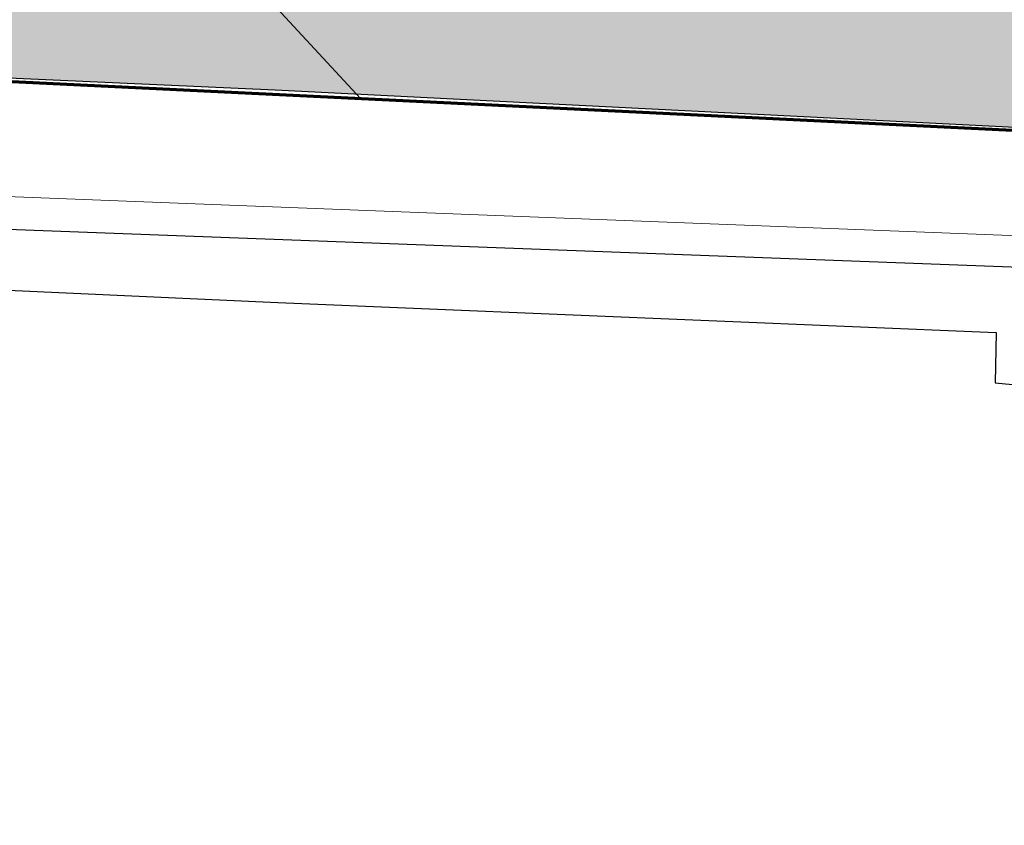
# Model space of a CAD drawing. Header units: metres. Extents: x 32338650 to 32340431, y 5701793 to 5703325.
# Tile 936 of 1056: x 32339353 to 32339363, y 5702503 to 5702510. Entities that reach past the tile are written whole.
import ezdxf

# ---------------------------------------------------------------- set-up
doc = ezdxf.new("R2010")
doc.units = ezdxf.units.M
doc.header["$LTSCALE"] = 0.1
for name, color, linetype, lineweight, true_color in [('LPB-BE-Flurstück_Grenze', 7, 'Continuous', 70, 0x004c99), ('LPB-BE-Leitung_Strom', 3, 'Continuous', 30, 0x00ff00), ('LPB-BE-Leitung_VodavoneWest_linie_FS', 7, 'Continuous', 50, 0xedede2), ('LPB-BE-Zaun', 7, 'Continuous', 70, 0x004c99), ('LPB-SON-Bauabschnittsgrenzen', 7, 'Continuous', 70, 0x004c99), ('LPB-VEG-Wiese', 7, 'Continuous', 70, 0x004c99)]:
    doc.layers.add(name, color=color, linetype=linetype, lineweight=lineweight, true_color=true_color)

msp = doc.modelspace()

# ---------------------------------------------------------------- hatches: boundary and pattern name
at = {"layer": 'LPB-VEG-Wiese', "linetype": 'Continuous', "lineweight": 0, "true_color": 0xd9e0a3, "transparency": 33554687}
h = msp.add_hatch(color=61, dxfattribs=at)
edge = h.paths.add_edge_path()
edge.add_line((32339347.68549, 5702545.16453), (32339351.04997, 5702546.06742))
edge.add_line((32339351.04997, 5702546.06742), (32339350.63527, 5702547.61274))
edge.add_arc((32339367.52068, 5702476.40691), 73.18051, 75.1375671, 103.3404264, ccw=False)
edge.add_line((32339386.29141, 5702547.13913), (32339386.28966, 5702547.13477))
edge.add_arc((32339366.72425, 5702473.19013), 76.48932, 74.8612654, 75.1794372, ccw=False)
edge.add_arc((32339366.7244, 5702473.19071), 76.48871, 74.4735029, 74.861266, ccw=False)
edge.add_line((32339387.19921, 5702546.8881), (32339387.31867, 5702546.85726))
edge.add_line((32339387.31867, 5702546.85726), (32339387.37043, 5702546.84393))
edge.add_arc((32339394.0453, 5702544.45069), 7.09095, 160.27493, 162.593548)
edge.add_line((32339387.27907, 5702546.57193), (32339386.1439, 5702543.19216))
edge.add_arc((32339399.41532, 5702538.73466), 14, 161.434238, 177.366813)
edge.add_line((32339385.43011, 5702539.37784), (32339384.0743, 5702509.8976))
edge.add_line((32339384.0743, 5702509.8976), (32339379.52532, 5702510.11816))
edge.add_line((32339379.52532, 5702510.11816), (32339379.495, 5702508.493))
edge.add_line((32339379.495, 5702508.493), (32339355.715, 5702509.691))
edge.add_line((32339355.715, 5702509.691), (32339342.68387, 5702510.2765))
edge.add_arc((32339342.14525, 5702498.28859), 12, 87.427401, 99.510562)
edge.add_line((32339340.16249, 5702510.12365), (32339328.24162, 5702508.12652))
edge.add_arc((32339326.25887, 5702519.96158), 12, 268.080758, 279.510562, ccw=False)
edge.add_line((32339325.85698, 5702507.96832), (32339317.09305, 5702508.26199))
edge.add_line((32339317.09305, 5702508.26199), (32339317.185, 5702510.302))
edge.add_line((32339317.185, 5702510.302), (32339312.28605, 5702510.52521))
edge.add_line((32339312.28605, 5702510.52521), (32339310.26005, 5702510.61742))
edge.add_line((32339310.26005, 5702510.61742), (32339310.3741, 5702513.11991))
edge.add_line((32339310.3741, 5702513.11991), (32339304.45285, 5702513.38482))
edge.add_arc((32339311.41079, 5702511.03802), 7.34306, 151.974889, 161.361629, ccw=False)
edge.add_arc((32339540.29265, 5702379.3616), 271.39521, 147.437765, 150.1390944, ccw=False)
edge.add_arc((32339335.30289, 5702511.00984), 27.78027, 147.28911, 148.727864, ccw=False)
edge.add_line((32339311.92835, 5702526.0223), (32339312.01899, 5702526.16343))
edge.add_arc((32339536.65949, 5702381.66036), 267.1039, 145.6021185, 147.2482964, ccw=False)
edge.add_line((32339316.26288, 5702532.5571), (32339316.27064, 5702532.55918))
edge.add_arc((32339540.28175, 5702379.36906), 271.382, 145.5440201, 145.6337063, ccw=False)
edge.add_arc((32339540.29188, 5702379.36213), 271.39427, 145.3382975, 145.5440224, ccw=False)
edge.add_arc((32339540.29493, 5702379.36002), 271.39798, 145.2763114, 145.3382982, ccw=False)
edge.add_arc((32339540.29315, 5702379.36125), 271.39582, 144.8779462, 145.2763101, ccw=False)
edge.add_arc((32339540.30962, 5702379.34965), 271.41597, 144.832017, 144.8779433, ccw=False)
edge.add_arc((32339540.29336, 5702379.3611), 271.39607, 144.6291462, 144.8320157, ccw=False)
edge.add_arc((32339540.64376, 5702379.1123), 271.82582, 144.6170199, 144.629138, ccw=False)
edge.add_arc((32339311.55056, 5702584.32919), 48.39964, 278.882899, 298.202245)
edge.add_arc((32339367.52068, 5702476.40691), 73.18051, 106.0817401, 116.8892518, ccw=False)
edge.add_line((32339347.24906, 5702546.72368), (32339347.25889, 5702546.68854))
edge.add_line((32339347.25889, 5702546.68854), (32339347.25883, 5702546.68852))
edge.add_line((32339347.25883, 5702546.68852), (32339347.25938, 5702546.68656))
edge.add_line((32339347.25938, 5702546.68656), (32339347.66958, 5702545.16026))
edge.add_line((32339347.66958, 5702545.16026), (32339347.68549, 5702545.16453))

# ---------------------------------------------------------------- linework, layer by layer
at = {"layer": 'LPB-BE-Flurstück_Grenze', "color": 253, "linetype": 'Continuous', "lineweight": 25, "true_color": 0xadadad, "transparency": 33554687, "flags": 128}
msp.add_lwpolyline([(32339343.90059, 5702508.19462), (32339355.74, 5702507.655), (32339362.634, 5702507.365), (32339362.624, 5702506.884), (32339365.12, 5702506.643), (32339388.04741, 5702505.63643), (32339388.22865, 5702509.69616), (32339379.52532, 5702510.11816), (32339379.495, 5702508.493), (32339355.715, 5702509.691), (32339343.99149, 5702510.21774)], close=True, dxfattribs=at)
at = {"layer": 'LPB-BE-Leitung_Strom', "color": 1, "linetype": 'Continuous', "lineweight": 13, "true_color": 0xff0000, "transparency": 33554687, "flags": 128}
msp.add_lwpolyline([(32339333.9, 5702507.8), (32339342.1, 5702509.1), (32339396.2, 5702507)], dxfattribs=at)
at = {"layer": 'LPB-BE-Leitung_VodavoneWest_linie_FS', "color": 6, "linetype": 'Continuous', "lineweight": 25, "true_color": 0xff00ff, "transparency": 33554687, "flags": 128}
msp.add_lwpolyline([(32339307.19964, 5702510.08192), (32339397.3, 5702506.7), (32339396.1, 5702488.2)], dxfattribs=at)
msp.add_lwpolyline([(32339307.19964, 5702510.08192), (32339397.3, 5702506.7), (32339396.1, 5702488.2)], dxfattribs=at)
at = {"layer": 'LPB-BE-Zaun', "color": 7, "linetype": 'Continuous', "lineweight": 13, "transparency": 33554687, "flags": 128}
msp.add_lwpolyline([(32339356.531, 5702509.611), (32339351.042, 5702515.539), (32339351.42, 5702523.393), (32339373.676, 5702543.916), (32339381.277, 5702543.157), (32339386.614, 5702538.128), (32339386.541, 5702536.467)], dxfattribs=at)
at = {"layer": 'LPB-SON-Bauabschnittsgrenzen', "color": 242, "linetype": 'Continuous', "lineweight": 70, "true_color": 0xcd2027, "transparency": 33554687, "flags": 128}
msp.add_lwpolyline([(32339397.61822, 5702516.67608), (32339390.63838, 5702516.97246), (32339390.3239, 5702509.54274), (32339388.22476, 5702509.61886), (32339379.52532, 5702510.11816), (32339379.495, 5702508.493), (32339344.24124, 5702510.20652), (32339344.15033, 5702508.18324), (32339342.59254, 5702508.25424, 0.0643379), (32339340.49295, 5702508.15114), (32339328.57208, 5702506.15401, -0.0499133), (32339325.78999, 5702505.96944), (32339317.00351, 5702506.27547), (32339317.185, 5702510.302), (32339312.28605, 5702510.52521), (32339310.26005, 5702510.61742), (32339310.3741, 5702513.11991), (32339304.45285, 5702513.38482, -0.0409803), (32339304.92877, 5702514.48822, -0.0117873), (32339311.55878, 5702525.43068, -0.0062778)], format="xyb", dxfattribs=at)

doc.saveas('drawing.dxf')
